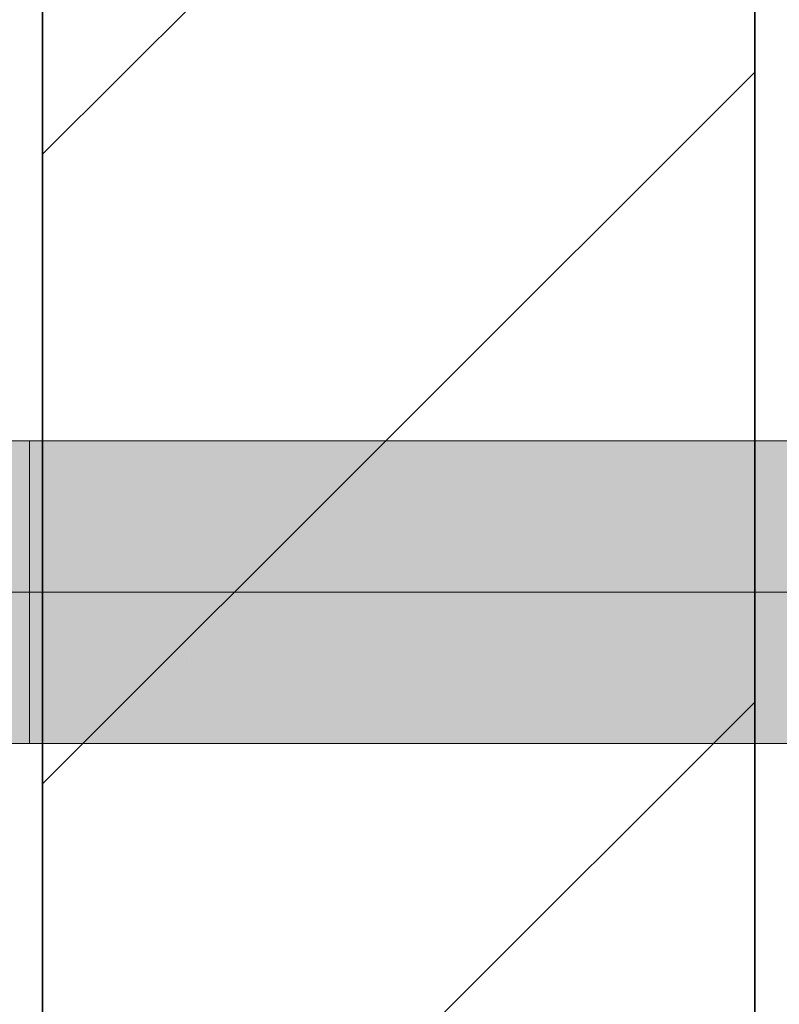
# Model space of a CAD drawing. Extents: x -132 to 668, y -61 to 533.
# Tile 228 of 321: x 76.66 to 80.07, y 454.78 to 459.21. Entities that reach past the tile are written whole.
import ezdxf

# ---------------------------------------------------------------- set-up
doc = ezdxf.new("R2010")
doc.units = 0
doc.layers.get('0').update_dxf_attribs({"lineweight": 5})
doc.layers.add('0-Shading', color=7, linetype='Continuous', lineweight=5)
for name, color, linetype, lineweight, true_color in [('A_Innenwand', 7, 'Continuous', 35, 0x80ff80), ('A_Vorwand-A07AMLRN1N', 1, 'Continuous', 35, 0xff0000), ('S_Kaltwasser', 7, 'Continuous', 18, 0x005e00)]:
    doc.layers.add(name, color=color, linetype=linetype, lineweight=lineweight, true_color=true_color)

# ---------------------------------------------------------------- blocks, each defined once
blk = doc.blocks.new('3D-Ansicht-A07AMLNC1N', base_point=(61.7834, 423.9531))
at = {"layer": '0-Shading', "color": 98, "true_color": 0x003b00}
for points in [[(76.7052, 457.2243), (76.7052, 457.3154), (76.5292, 457.2243), (76.4412, 457.3154)], [(76.7052, 457.2243), (77.5303, 457.2243), (76.7052, 457.3154), (77.6712, 457.3154)], [(77.5303, 457.2243), (83.6032, 457.2243), (77.6712, 457.3154), (83.6032, 457.3154)], [(76.7052, 455.9554), (76.7052, 456.0465), (76.4412, 455.9554), (76.5292, 456.0465)], [(76.7052, 455.9554), (77.6712, 455.9554), (76.7052, 456.0465), (77.5303, 456.0465)], [(77.6712, 455.9554), (83.6032, 455.9554), (77.5303, 456.0465), (83.6032, 456.0465)]]:
    blk.add_solid(points, dxfattribs=at)
at = {"layer": '0-Shading', "color": 98, "true_color": 0x005000}
for points in [[(76.7052, 457.2243), (76.5292, 457.2243), (76.5314, 457.2159)], [(76.5937, 456.9754), (76.7052, 456.9754), (76.5314, 457.2159), (76.7052, 457.2243)], [(76.7052, 457.2243), (76.7052, 456.9754), (77.5303, 457.2243), (77.4854, 457.1157)], [(77.5303, 457.2243), (77.4627, 457.061), (83.6032, 457.2243), (83.6032, 457.061)], [(76.7052, 456.9754), (77.4273, 456.9754), (77.4854, 457.1157)], [(83.6032, 457.061), (78.1362, 457.061), (77.4273, 456.9754), (77.4289, 456.9794)], [(83.6032, 457.061), (77.4273, 456.9754), (83.6032, 456.9754)], [(78.1362, 457.061), (77.4627, 457.061), (77.4289, 456.9794)], [(76.7052, 456.0465), (76.7052, 456.2954), (76.5292, 456.0465), (76.5937, 456.2954)], [(76.7052, 456.2954), (76.7052, 456.0465), (77.4273, 456.2954), (77.5142, 456.0855)], [(77.4273, 456.2954), (77.4311, 456.2862), (83.6032, 456.2954), (83.6032, 456.2862)], [(77.4311, 456.2862), (77.5303, 456.0465), (83.6032, 456.2862), (83.6032, 456.0465)], [(76.7052, 456.0465), (77.5303, 456.0465), (77.5142, 456.0855)]]:
    blk.add_solid(points, dxfattribs=at)
at = {"layer": '0-Shading', "color": 98, "true_color": 0x005c00}
for points in [[(76.7052, 456.6354), (76.7052, 456.9754), (76.6172, 456.6354), (76.5937, 456.9754)], [(76.7052, 456.9754), (76.7052, 456.6354), (77.4273, 456.9754), (77.4087, 456.8082)], [(77.3895, 456.6354), (83.6032, 456.6354), (77.4273, 456.9754), (83.6032, 456.9754)], [(76.7052, 456.6354), (77.3895, 456.6354), (77.4087, 456.8082)], [(76.7052, 456.2954), (76.7052, 456.6354), (76.5937, 456.2954), (76.6172, 456.6354)], [(76.7052, 456.6354), (76.7052, 456.2954), (77.3895, 456.6354), (77.4131, 456.4227)], [(77.4273, 456.2954), (83.6032, 456.2954), (77.3895, 456.6354), (83.6032, 456.6354)], [(76.7052, 456.2954), (77.4273, 456.2954), (77.4131, 456.4227)]]:
    blk.add_solid(points, dxfattribs=at)
blk = doc.blocks.new('Referenz-A07AMLRO1N', base_point=(61.7834, 423.9531))
at = {"layer": 'A_Innenwand', "color": 0, "linetype": 'ByBlock', "ltscale": 0.35}
for p, q in [((76.7643, 491.2354), (76.7643, 441.6354)), ((76.7643, 491.2354), (76.7643, 441.6354)), ((79.9609, 491.2354), (79.9609, 441.6354)), ((79.9609, 491.2354), (79.9609, 441.6354))]:
    blk.add_line(p, q, dxfattribs=at)
at = {"layer": 'A_Innenwand', "color": 0, "linetype": 'ByBlock', "lineweight": 18, "ltscale": 0.18}
for p, q in [((76.7643, 458.6019), (79.9609, 461.7985)), ((76.7643, 455.7735), (79.9609, 458.9701)), ((76.7643, 452.9451), (79.9609, 456.1417))]:
    blk.add_line(p, q, dxfattribs=at)
at = {"layer": 'A_Vorwand-A07AMLRN1N', "color": 0, "linetype": 'ByBlock', "ltscale": 0.35}
blk.add_line((79.9609, 441.6354), (79.9609, 463.6354), dxfattribs=at)
blk.add_line((79.9609, 441.6354), (79.9609, 463.6354), dxfattribs=at)
blk = doc.blocks.new('Sanpress INOX-A07AMLS61N', base_point=(75.554, 456.6354))
at = {"color": 0, "linetype": 'ByBlock', "lineweight": -2, "ltscale": 0.18}
blk.add_line((83.6032, 456.6354), (75.6852, 456.6354), dxfattribs=at)
blk = doc.blocks.new('Geometrie-A07AMLT01N', base_point=(74.0291, 450.7554))
at = {"layer": 'S_Kaltwasser'}
for p, q in [((76.7052, 457.3154), (76.4412, 457.3154)), ((76.7052, 455.9554), (76.7052, 457.3154)), ((83.6032, 457.3154), (76.7052, 457.3154)), ((76.7052, 456.9171), (76.7052, 457.3154)), ((76.7052, 456.3537), (76.7052, 456.9171)), ((76.7052, 455.9554), (76.7052, 456.3537)), ((76.7052, 455.9554), (76.4412, 455.9554)), ((76.7052, 455.9554), (83.6032, 455.9554))]:
    blk.add_line(p, q, dxfattribs=at)

msp = doc.modelspace()

# ---------------------------------------------------------------- block references
at = {"color": 251, "lineweight": 25, "ltscale": 0.25, "true_color": 0x585858}
msp.add_blockref('Referenz-A07AMLRO1N', (61.7834, 423.9531), dxfattribs=at)
msp.add_blockref('3D-Ansicht-A07AMLNC1N', (61.7834, 423.9531))
at = {"linetype": 'Continuous', "ltscale": 0.13}
msp.add_blockref('Geometrie-A07AMLT01N', (74.0291, 450.7554), dxfattribs=at)
at = {"layer": 'S_Kaltwasser', "ltscale": 0.18}
msp.add_blockref('Sanpress INOX-A07AMLS61N', (75.554, 456.6354), dxfattribs=at)

doc.saveas('drawing.dxf')
